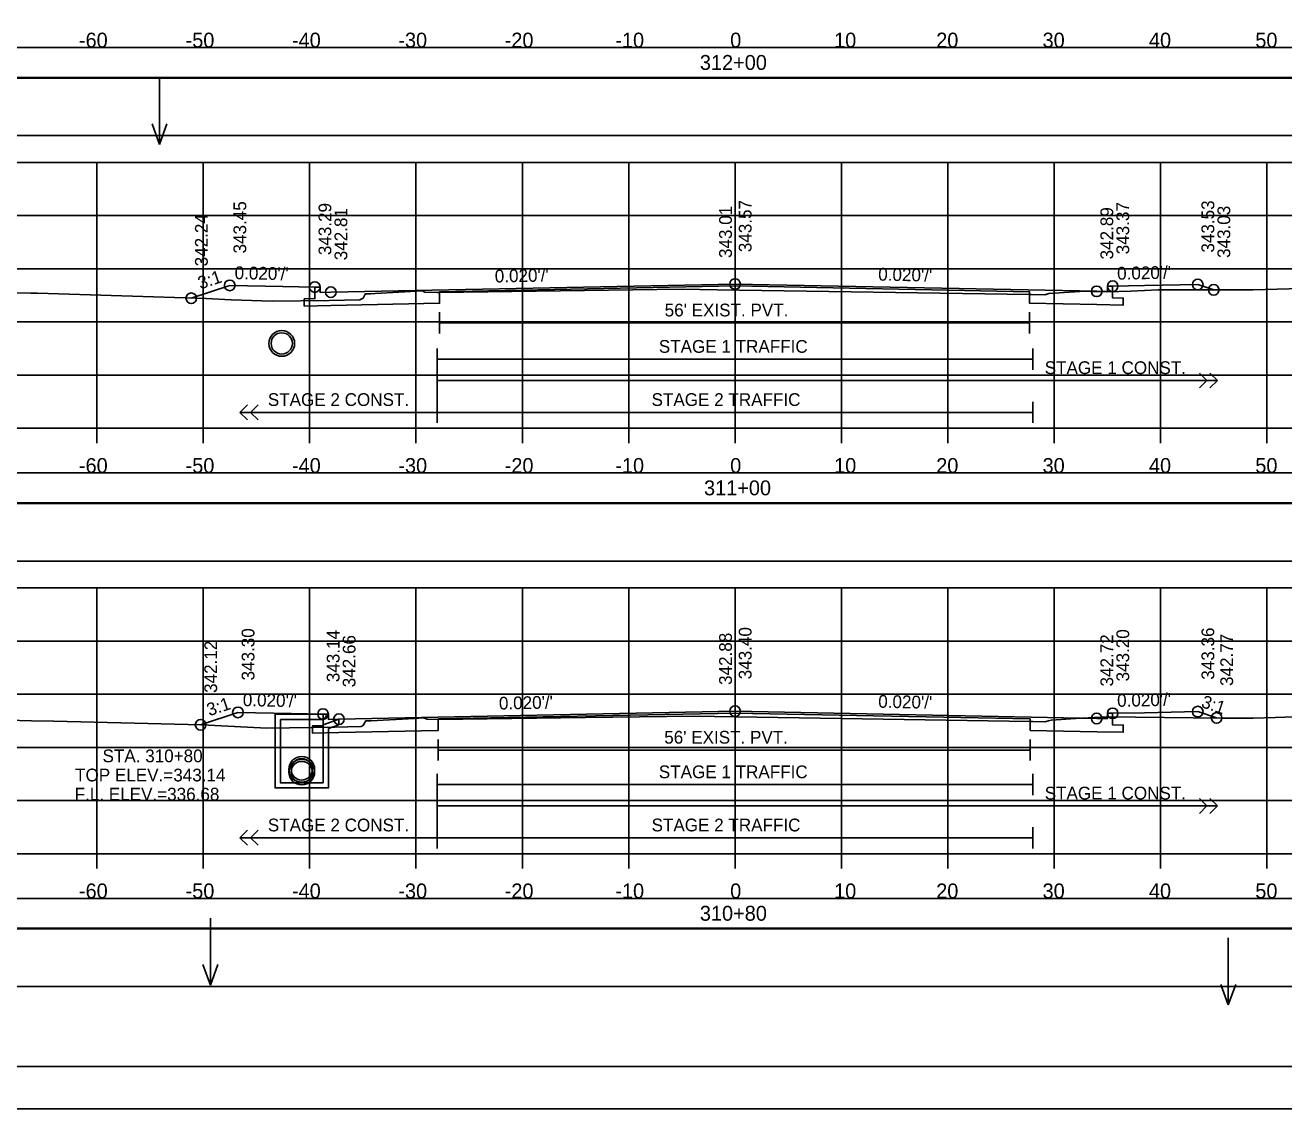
# Model space of a CAD drawing. Extents: x 1368122 to 1710785, y 373130 to 557566.
# Drawn here: x 1369288.8 to 1369407.2, y 374623.7 to 374725.6 of the extents above; entities that cross this region are included whole.
import ezdxf

# ---------------------------------------------------------------- set-up
doc = ezdxf.new("R2010")
doc.units = 0
for name, color, linetype in [('R_Alt Surface', 7, 'Continuous'), ('R_Axis', 7, 'Continuous'), ('R_Axis Annot', 7, 'Continuous'), ('R_Border', 7, 'Continuous'), ('R_Exist Surface', 7, 'Continuous'), ('R_Fin Surface', 7, 'Continuous'), ('R_Grid', 7, 'Continuous'), ('R_No Plot', 7, 'Continuous'), ('R_Striping', 7, 'Continuous'), ('R_Water', 7, 'Continuous'), ('R_Water Annot', 7, 'Continuous'), ('R_Xsect Elev', 7, 'Continuous'), ('R_Xsect Slope', 7, 'Continuous')]:
    doc.layers.add(name, color=color, linetype=linetype)

msp = doc.modelspace()

# ---------------------------------------------------------------- linework, layer by layer
for points in [[(1369206.41, 374720.67), (1369504.71, 374720.67), (1369504.71, 374723.48), (1369206.41, 374723.48)], [(1369206.41, 374715.2), (1369504.71, 374715.2), (1369504.71, 374720.61), (1369206.41, 374720.61)], [(1369206.41, 374680.67), (1369504.71, 374680.67), (1369504.71, 374683.48), (1369206.41, 374683.48)], [(1369206.41, 374675.2), (1369504.71, 374675.2), (1369504.71, 374680.61), (1369206.41, 374680.61)], [(1369206.41, 374640.67), (1369504.71, 374640.67), (1369504.71, 374643.48), (1369206.41, 374643.48)], [(1369206.41, 374635.2), (1369504.71, 374635.2), (1369504.71, 374640.61), (1369206.41, 374640.61)]]:
    msp.add_lwpolyline(points, close=True)
at = {"layer": 'R_Alt Surface'}
for points in [[(1369391.06, 374701.04), (1369391.06, 374699.95), (1369392.06, 374699.93), (1369392.06, 374699.26), (1369389.56, 374699.31), (1369383.25, 374699.44), (1369383.25, 374700.52), (1369355.56, 374701.07), (1369327.78, 374700.52), (1369327.78, 374699.44), (1369317.55, 374699.23), (1369315.05, 374699.18), (1369315.05, 374699.85), (1369316.05, 374699.87), (1369316.05, 374700.96)], [(1369327.78, 374698.6), (1369327.78, 374696.6)], [(1369383.25, 374698.6), (1369383.25, 374696.6)], [(1369327.78, 374697.6), (1369383.25, 374697.6)], [(1369391.06, 374660.88), (1369391.06, 374659.79), (1369392.06, 374659.77), (1369392.06, 374659.1), (1369389.56, 374659.15), (1369383.29, 374659.27), (1369383.29, 374660.35), (1369355.56, 374660.91), (1369327.65, 374660.35), (1369327.65, 374659.27), (1369318.32, 374659.08), (1369315.82, 374659.03), (1369315.82, 374659.7), (1369316.82, 374659.72), (1369316.82, 374660.81)], [(1369327.65, 374658.43), (1369327.65, 374656.43)], [(1369383.29, 374658.43), (1369383.29, 374656.43)], [(1369327.65, 374657.43), (1369383.29, 374657.43)]]:
    msp.add_lwpolyline(points, dxfattribs=at)
at = {"layer": 'R_Axis'}
for p, q in [((1369205.56, 374687.68), (1369505.56, 374687.68)), ((1369295.56, 374686.28), (1369295.56, 374687.68)), ((1369305.56, 374686.28), (1369305.56, 374687.68)), ((1369315.56, 374686.28), (1369315.56, 374687.68)), ((1369325.56, 374686.28), (1369325.56, 374687.68)), ((1369335.56, 374686.28), (1369335.56, 374687.68)), ((1369345.56, 374686.28), (1369345.56, 374687.68)), ((1369355.56, 374686.28), (1369355.56, 374687.68)), ((1369365.56, 374686.28), (1369365.56, 374687.68)), ((1369375.56, 374686.28), (1369375.56, 374687.68)), ((1369385.56, 374686.28), (1369385.56, 374687.68)), ((1369395.56, 374686.28), (1369395.56, 374687.68)), ((1369405.56, 374686.28), (1369405.56, 374687.68)), ((1369205.56, 374647.68), (1369505.56, 374647.68)), ((1369295.56, 374646.28), (1369295.56, 374647.68)), ((1369305.56, 374646.28), (1369305.56, 374647.68)), ((1369315.56, 374646.28), (1369315.56, 374647.68)), ((1369325.56, 374646.28), (1369325.56, 374647.68)), ((1369335.56, 374646.28), (1369335.56, 374647.68)), ((1369345.56, 374646.28), (1369345.56, 374647.68)), ((1369355.56, 374646.28), (1369355.56, 374647.68)), ((1369365.56, 374646.28), (1369365.56, 374647.68)), ((1369375.56, 374646.28), (1369375.56, 374647.68)), ((1369385.56, 374646.28), (1369385.56, 374647.68)), ((1369395.56, 374646.28), (1369395.56, 374647.68)), ((1369405.56, 374646.28), (1369405.56, 374647.68))]:
    msp.add_line(p, q, dxfattribs=at)
at = {"layer": 'R_Border'}
msp.add_line((1369513.74, 374627.68), (1369197.56, 374627.68), dxfattribs=at)
at = {"layer": 'R_Exist Surface'}
for points in [[(1369286.16, 374700.46), (1369289.34, 374700.4), (1369289.39, 374700.4), (1369289.44, 374700.4), (1369289.97, 374700.38), (1369305.84, 374699.87), (1369308.17, 374699.77), (1369312.05, 374699.63), (1369317.39, 374699.7), (1369320.28, 374699.75), (1369320.47, 374699.86), (1369320.59, 374699.93), (1369320.77, 374700.29), (1369320.79, 374700.33), (1369320.84, 374700.33), (1369321.29, 374700.33), (1369321.72, 374700.35), (1369326.18, 374700.61), (1369326.32, 374700.52), (1369326.39, 374700.48), (1369327.55, 374700.45), (1369327.78, 374700.45), (1369348.21, 374700.73), (1369350.59, 374700.76), (1369353.88, 374700.71), (1369383.25, 374700.25), (1369383.41, 374700.25), (1369384.67, 374700.23), (1369384.77, 374700.26), (1369385.06, 374700.37), (1369388.48, 374700.58), (1369389.17, 374700.55), (1369390.03, 374700.55), (1369390.48, 374700.52), (1369390.48, 374700.52), (1369392.78, 374700.56), (1369395.35, 374700.71), (1369404.28, 374700.7), (1369411.05, 374700.9)], [(1369277.98, 374660.5), (1369289.41, 374660.19), (1369291.51, 374660.13), (1369305.38, 374659.8), (1369306.05, 374659.78), (1369311.53, 374659.5), (1369317.93, 374659.58), (1369320.36, 374659.64), (1369320.4, 374659.63), (1369320.63, 374659.76), (1369320.67, 374659.85), (1369320.83, 374660.16), (1369320.95, 374660.16), (1369321.33, 374660.16), (1369325.42, 374660.4), (1369326.22, 374660.47), (1369326.29, 374660.45), (1369326.58, 374660.32), (1369326.68, 374660.32), (1369327.65, 374660.31), (1369341.51, 374660.48), (1369351.65, 374660.61), (1369363.56, 374660.43), (1369383.29, 374660.12), (1369383.55, 374660.12), (1369384.69, 374660.09), (1369385.04, 374660.17), (1369385.27, 374660.23), (1369387.59, 374660.38), (1369390.49, 374660.56), (1369401.37, 374660.44), (1369404.26, 374660.43), (1369406.38, 374660.49), (1369417.97, 374660.88)]]:
    msp.add_lwpolyline(points, dxfattribs=at)
at = {"layer": 'R_Fin Surface'}
for points in [[(1369304.43, 374699.91), (1369308.05, 374701.12), (1369313.05, 374701.02), (1369316.05, 374700.96), (1369316.55, 374700.96), (1369316.55, 374700.46), (1369317.55, 374700.48), (1369355.56, 374701.24), (1369389.56, 374700.56), (1369390.56, 374700.54), (1369390.56, 374701.04), (1369391.06, 374701.04), (1369394.06, 374701.1), (1369399.06, 374701.2), (1369400.56, 374700.7)], [(1369305.31, 374659.8), (1369308.82, 374660.97), (1369313.82, 374660.87), (1369316.82, 374660.81), (1369317.32, 374660.81), (1369317.32, 374660.31), (1369318.32, 374660.33), (1369355.56, 374661.08), (1369389.56, 374660.4), (1369390.56, 374660.38), (1369390.56, 374660.88), (1369391.06, 374660.88), (1369394.06, 374660.94), (1369399.06, 374661.04), (1369400.83, 374660.45)]]:
    msp.add_lwpolyline(points, dxfattribs=at)
at = {"layer": 'R_Grid'}
for p, q in [((1369205.56, 374712.68), (1369505.56, 374712.68)), ((1369295.56, 374687.68), (1369295.56, 374712.68)), ((1369305.56, 374687.68), (1369305.56, 374712.68)), ((1369315.56, 374687.68), (1369315.56, 374712.68)), ((1369325.56, 374687.68), (1369325.56, 374712.68)), ((1369335.56, 374687.68), (1369335.56, 374712.68)), ((1369345.56, 374687.68), (1369345.56, 374712.68)), ((1369355.56, 374687.68), (1369355.56, 374712.68)), ((1369365.56, 374687.68), (1369365.56, 374712.68)), ((1369375.56, 374687.68), (1369375.56, 374712.68)), ((1369385.56, 374687.68), (1369385.56, 374712.68)), ((1369395.56, 374687.68), (1369395.56, 374712.68)), ((1369405.56, 374687.68), (1369405.56, 374712.68)), ((1369205.56, 374707.68), (1369505.56, 374707.68)), ((1369205.56, 374702.68), (1369505.56, 374702.68)), ((1369205.56, 374697.68), (1369505.56, 374697.68)), ((1369205.56, 374692.68), (1369505.56, 374692.68)), ((1369205.56, 374687.68), (1369505.56, 374687.68)), ((1369205.56, 374672.68), (1369505.56, 374672.68)), ((1369295.56, 374647.68), (1369295.56, 374672.68)), ((1369305.56, 374647.68), (1369305.56, 374672.68)), ((1369315.56, 374647.68), (1369315.56, 374672.68)), ((1369325.56, 374647.68), (1369325.56, 374672.68)), ((1369335.56, 374647.68), (1369335.56, 374672.68)), ((1369345.56, 374647.68), (1369345.56, 374672.68)), ((1369355.56, 374647.68), (1369355.56, 374672.68)), ((1369365.56, 374647.68), (1369365.56, 374672.68)), ((1369375.56, 374647.68), (1369375.56, 374672.68)), ((1369385.56, 374647.68), (1369385.56, 374672.68)), ((1369395.56, 374647.68), (1369395.56, 374672.68)), ((1369405.56, 374647.68), (1369405.56, 374672.68)), ((1369205.56, 374667.68), (1369505.56, 374667.68)), ((1369205.56, 374662.68), (1369505.56, 374662.68)), ((1369205.56, 374657.68), (1369505.56, 374657.68)), ((1369205.56, 374652.68), (1369505.56, 374652.68)), ((1369205.56, 374647.68), (1369505.56, 374647.68))]:
    msp.add_line(p, q, dxfattribs=at)
at = {"layer": 'R_No Plot'}
msp.add_line((1369185.16, 374623.7), (1369518.49, 374623.7), dxfattribs=at)
for points in [[(1369185.15, 374837.03), (1369518.49, 374837.03), (1369518.49, 374623.69), (1369185.15, 374623.69)], [(1369431.48, 374833.14), (1369451.1, 374833.14), (1369451.1, 374823.26), (1369467.21, 374823.26), (1369490.41, 374823.26), (1369490.53, 374795.1), (1369513.74, 374795.1), (1369513.74, 374627.68), (1369197.56, 374627.68), (1369197.56, 374833.14)]]:
    msp.add_lwpolyline(points, close=True, dxfattribs=at)
for centre, radius in [((1369308.05, 374701.12), 0.5), ((1369316.05, 374700.96), 0.5), ((1369317.55, 374700.48), 0.5), ((1369355.56, 374701.24), 0.5), ((1369389.56, 374700.56), 0.5), ((1369391.06, 374701.04), 0.5), ((1369399.06, 374701.2), 0.5), ((1369400.56, 374700.7), 0.5), ((1369304.43, 374699.91), 0.5), ((1369312.94, 374695.66), 1.21), ((1369308.82, 374660.97), 0.5), ((1369316.82, 374660.81), 0.5), ((1369318.32, 374660.33), 0.5), ((1369355.56, 374661.08), 0.5), ((1369389.56, 374660.4), 0.5), ((1369391.06, 374660.88), 0.5), ((1369399.06, 374661.04), 0.5), ((1369400.83, 374660.45), 0.5), ((1369305.31, 374659.8), 0.5), ((1369314.82, 374655.61), 1.21), ((1369314.82, 374655.36), 1.21)]:
    msp.add_circle(centre, radius, dxfattribs=at)
at = {"layer": 'R_Striping'}
for p, q in [((1369399.92, 374692.18), (1369399.21, 374692.88)), ((1369400.92, 374692.18), (1369400.21, 374692.88)), ((1369399.21, 374691.47), (1369399.92, 374692.18)), ((1369400.21, 374691.47), (1369400.92, 374692.18)), ((1369309.01, 374689.18), (1369309.72, 374689.88)), ((1369309.01, 374689.18), (1369327.56, 374689.18)), ((1369309.72, 374688.47), (1369309.01, 374689.18)), ((1369310.01, 374689.18), (1369310.72, 374689.88)), ((1369310.72, 374688.47), (1369310.01, 374689.18)), ((1369399.92, 374652.18), (1369399.21, 374652.88)), ((1369400.92, 374652.18), (1369400.21, 374652.88)), ((1369399.21, 374651.47), (1369399.92, 374652.18)), ((1369400.21, 374651.47), (1369400.92, 374652.18)), ((1369309.01, 374649.18), (1369309.72, 374649.88)), ((1369309.01, 374649.18), (1369327.56, 374649.18)), ((1369309.72, 374648.47), (1369309.01, 374649.18)), ((1369310.01, 374649.18), (1369310.72, 374649.88)), ((1369310.72, 374648.47), (1369310.01, 374649.18))]:
    msp.add_line(p, q, dxfattribs=at)
for points in [[(1369327.56, 374695.18), (1369327.56, 374688.18)], [(1369383.56, 374695.18), (1369383.56, 374693.18)], [(1369327.56, 374694.18), (1369383.56, 374694.18)], [(1369327.56, 374692.18), (1369400.92, 374692.18)], [(1369327.56, 374689.18), (1369383.56, 374689.18)], [(1369383.56, 374690.18), (1369383.56, 374688.18)], [(1369327.56, 374655.18), (1369327.56, 374648.18)], [(1369383.56, 374655.18), (1369383.56, 374653.18)], [(1369327.56, 374654.18), (1369383.56, 374654.18)], [(1369327.56, 374652.18), (1369400.92, 374652.18)], [(1369383.56, 374650.18), (1369383.56, 374648.18)], [(1369327.56, 374649.18), (1369383.56, 374649.18)]]:
    msp.add_lwpolyline(points, dxfattribs=at)
at = {"layer": 'R_Water'}
for p, q in [((1369312.32, 374660.81), (1369317.07, 374660.81)), ((1369312.32, 374659.31), (1369312.32, 374660.81)), ((1369317.16, 374660.65), (1369317.07, 374660.81)), ((1369312.82, 374659.31), (1369312.82, 374660.31)), ((1369312.82, 374660.31), (1369316.82, 374660.31)), ((1369317.16, 374660.65), (1369316.82, 374660.31)), ((1369318.32, 374660.33), (1369316.82, 374659.81)), ((1369316.82, 374659.31), (1369316.82, 374659.81)), ((1369318.32, 374659.8), (1369317.32, 374659.46)), ((1369317.32, 374659.31), (1369317.32, 374659.46))]:
    msp.add_line(p, q, dxfattribs=at)
for points in [[(1369318.32, 374659.8), (1369318.32, 374660.33)], [(1369317.32, 374659.31), (1369317.32, 374653.86), (1369314.82, 374653.86), (1369312.32, 374653.86), (1369312.32, 374659.31)], [(1369316.82, 374659.31), (1369316.82, 374654.36), (1369314.82, 374654.36), (1369312.82, 374654.36), (1369312.82, 374659.31)]]:
    msp.add_lwpolyline(points, dxfattribs=at)
for centre in [(1369312.94, 374695.66), (1369314.82, 374655.61), (1369314.82, 374655.36)]:
    msp.add_circle(centre, 1, dxfattribs=at)
at = {"layer": 'R_Water Annot'}
for p, q in [((1369301.45, 374720.67), (1369301.45, 374714.38)), ((1369301.45, 374714.38), (1369300.75, 374716.31)), ((1369301.45, 374714.38), (1369302.15, 374716.31)), ((1369306.23, 374641.61), (1369306.23, 374635.33)), ((1369401.93, 374639.76), (1369401.93, 374633.47)), ((1369306.23, 374635.33), (1369305.53, 374637.25)), ((1369306.23, 374635.33), (1369306.93, 374637.25)), ((1369401.93, 374633.47), (1369401.23, 374635.39)), ((1369401.93, 374633.47), (1369402.63, 374635.39))]:
    msp.add_line(p, q, dxfattribs=at)
at = {"layer": 'R_Xsect Elev'}
for p, q in [((1369355.56, 374700.69), (1369355.56, 374710.69)), ((1369355.56, 374660.55), (1369355.56, 374670.55))]:
    msp.add_line(p, q, dxfattribs=at)

# ---------------------------------------------------------------- texts
at = {"layer": 'R_Axis Annot'}
for s, p in [('-60', (1369293.87, 374723.48)), ('-50', (1369303.9, 374723.48)), ('-40', (1369313.9, 374723.48)), ('-30', (1369323.9, 374723.48)), ('-20', (1369333.9, 374723.48)), ('-10', (1369344.3, 374723.48)), ('0', (1369355.1, 374723.48)), ('10', (1369364.87, 374723.48)), ('20', (1369374.47, 374723.48)), ('30', (1369384.47, 374723.48)), ('40', (1369394.47, 374723.48)), ('50', (1369404.47, 374723.48)), ('312+00', (1369352.25, 374721.38)), ('-60', (1369293.87, 374683.48)), ('-50', (1369303.9, 374683.48)), ('-40', (1369313.9, 374683.48)), ('-30', (1369323.9, 374683.48)), ('-20', (1369333.9, 374683.48)), ('-10', (1369344.3, 374683.48)), ('0', (1369355.1, 374683.48)), ('10', (1369364.87, 374683.48)), ('20', (1369374.47, 374683.48)), ('30', (1369384.47, 374683.48)), ('40', (1369394.47, 374683.48)), ('50', (1369404.47, 374683.48)), ('311+00', (1369352.64, 374681.38)), ('-60', (1369293.87, 374643.48)), ('-50', (1369303.9, 374643.48)), ('-40', (1369313.9, 374643.48)), ('-30', (1369323.9, 374643.48)), ('-20', (1369333.9, 374643.48)), ('-10', (1369344.3, 374643.48)), ('0', (1369355.1, 374643.48)), ('10', (1369364.87, 374643.48)), ('20', (1369374.47, 374643.48)), ('30', (1369384.47, 374643.48)), ('40', (1369394.47, 374643.48)), ('50', (1369404.47, 374643.48)), ('310+80', (1369352.25, 374641.38))]:
    msp.add_text(s, height=1.4, dxfattribs=at).set_placement(p)
at = {"layer": 'R_Striping'}
for s, p in [('STAGE 1 TRAFFIC', (1369348.39, 374694.78)), ('STAGE 1 CONST.', (1369384.67, 374692.78)), ('STAGE 2 CONST.', (1369311.63, 374689.78)), ('STAGE 2 TRAFFIC', (1369347.71, 374689.78)), ('STAGE 1 TRAFFIC', (1369348.39, 374654.78)), ('STAGE 1 CONST.', (1369384.67, 374652.78)), ('STAGE 2 CONST.', (1369311.63, 374649.78)), ('STAGE 2 TRAFFIC', (1369347.71, 374649.78))]:
    msp.add_text(s, height=1.2, dxfattribs=at).set_placement(p)
at = {"layer": 'R_Water'}
for p in [(1369348.94, 374698.2), (1369348.9, 374658.03)]:
    msp.add_text("56' EXIST. PVT.", height=1.2, dxfattribs=at).set_placement(p)
at = {"layer": 'R_Water Annot'}
for s, p in [('STA. 310+80', (1369296.09, 374656.28)), ('TOP ELEV.=343.14', (1369293.51, 374654.48)), ('F.L. ELEV.=336.68', (1369293.47, 374652.68))]:
    msp.add_text(s, height=1.2, dxfattribs=at).set_placement(p)
at = {"layer": 'R_Xsect Elev'}
for s, p in [('343.45', (1369309.6, 374704.12)), ('343.29', (1369317.6, 374703.96)), ('342.81', (1369319.1, 374703.48)), ('343.01', (1369355.26, 374703.69)), ('343.57', (1369357.11, 374704.24)), ('342.89', (1369391.11, 374703.56)), ('343.37', (1369392.61, 374704.04)), ('343.53', (1369400.61, 374704.2)), ('343.03', (1369402.11, 374703.7)), ('342.24', (1369305.98, 374702.91)), ('343.30', (1369310.37, 374663.97)), ('343.14', (1369318.37, 374663.81)), ('342.66', (1369319.87, 374663.33)), ('342.88', (1369355.26, 374663.55)), ('343.40', (1369357.11, 374664.08)), ('342.72', (1369391.11, 374663.4)), ('343.20', (1369392.61, 374663.88)), ('343.36', (1369400.61, 374664.04)), ('342.77', (1369402.38, 374663.45)), ('342.12', (1369306.86, 374662.8))]:
    msp.add_text(s, height=1.2, rotation=90, dxfattribs=at).set_placement(p)
at = {"layer": 'R_Xsect Slope'}
for s, rotation, p in [('3:1', 18.4349, (1369305.29, 374700.73)), ("0.020'/'", 358.8542, (1369308.5, 374701.71)), ("0.020'/'", 1.1458, (1369332.98, 374701.39)), ("0.020'/'", 358.8542, (1369369.01, 374701.57)), ("0.020'/'", 1.1458, (1369391.49, 374701.65)), ('3:1', 18.4349, (1369306.12, 374660.6)), ("0.020'/'", 358.8542, (1369309.27, 374661.56)), ("0.020'/'", 1.1458, (1369333.37, 374661.23)), ("0.020'/'", 358.8542, (1369369.01, 374661.41)), ("0.020'/'", 1.1458, (1369391.49, 374661.49)), ('3:1', 341.5651, (1369399.31, 374661.48))]:
    msp.add_text(s, height=1.2, rotation=rotation, dxfattribs=at).set_placement(p)

doc.saveas('drawing.dxf')
